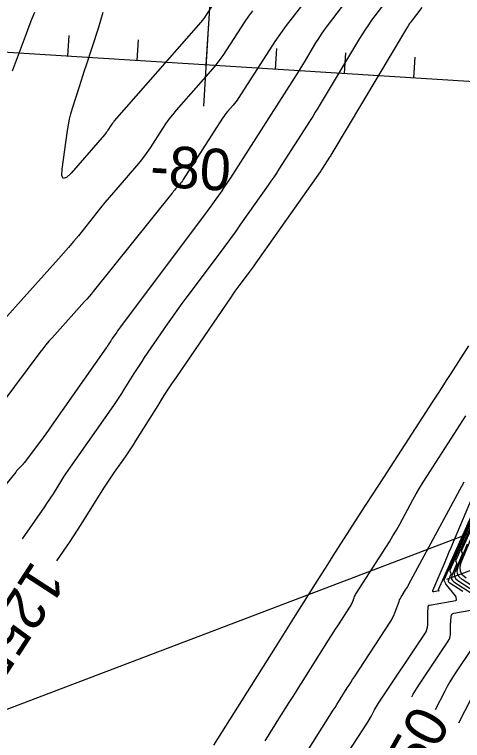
# Model space of a CAD drawing. Extents: x 658976 to 668721, y 639543 to 647196.
# Drawn here: x 661943.1 to 662007.7, y 641733.2 to 641838 of the extents above; entities that cross this region are included whole.
import ezdxf

# ---------------------------------------------------------------- set-up
doc = ezdxf.new("R2010")
doc.units = 0
for name, color, linetype in [('Ex_Contour Labels', 7, 'Continuous'), ('Ex_Major Contours', 7, 'Continuous'), ('Ex_Minor Contours', 7, 'Continuous'), ('R_Axis', 7, 'Continuous'), ('R_Axis Annot', 7, 'Continuous'), ('R_Grid', 7, 'Continuous'), ('R_Water', 7, 'Continuous')]:
    doc.layers.add(name, color=color, linetype=linetype)

msp = doc.modelspace()

# ---------------------------------------------------------------- linework, layer by layer
at = {"layer": 'Ex_Major Contours'}
for points in [[(662001.84, 641839.04), (662000.3, 641837.02), (662000.17, 641836.83), (662000.03, 641836.64), (661999.91, 641836.44), (661999.79, 641836.25), (661988.86, 641817.93), (661988.78, 641817.8), (661988.7, 641817.67), (661988.61, 641817.53), (661988.53, 641817.4), (661987.51, 641815.81), (661987.43, 641815.68), (661987.34, 641815.55), (661987.25, 641815.42), (661987.16, 641815.29), (661977.79, 641802.01), (661977.5, 641801.61), (661977.22, 641801.21), (661976.93, 641800.82), (661976.63, 641800.42), (661975.46, 641798.85), (661975.16, 641798.46), (661974.87, 641798.06), (661974.59, 641797.66), (661974.31, 641797.26), (661966.44, 641785.73), (661965.74, 641784.7), (661965.06, 641783.67), (661964.39, 641782.64), (661963.73, 641781.59), (661960.53, 641776.47), (661960.17, 641775.89), (661959.79, 641775.32), (661959.41, 641774.75), (661959.02, 641774.18), (661957.44, 641771.93), (661957.05, 641771.37), (661956.67, 641770.8), (661956.29, 641770.22), (661955.92, 641769.64), (661952.63, 641764.37), (661952.12, 641763.56), (661951.59, 641762.75), (661951.06, 641761.95), (661950.51, 641761.15), (661949.11, 641759.14)], [(661971.71, 641839.51), (661970.72, 641837.96), (661970.46, 641837.58), (661970.2, 641837.21), (661969.91, 641836.85), (661969.62, 641836.5), (661957.47, 641822.64), (661957.34, 641822.49), (661957.21, 641822.33), (661957.09, 641822.16), (661956.98, 641821.99), (661956.54, 641821.31), (661956.43, 641821.14), (661956.31, 641820.98), (661956.18, 641820.82), (661956.05, 641820.66), (661951.23, 641815.12), (661950.55, 641814.48), (661950.11, 641814.36), (661949.92, 641814.76), (661949.96, 641815.7), (661950.72, 641821.27), (661950.84, 641822.08), (661951.01, 641822.89), (661951.2, 641823.68), (661951.44, 641824.47), (661952.43, 641827.61), (661952.68, 641828.39), (661952.93, 641829.17), (661953.18, 641829.95), (661953.44, 641830.74), (661955.17, 641836.03), (661955.52, 641837.17), (661955.85, 641838.33)], [(661971.84, 641732.52), (661980.71, 641746.64), (661981.44, 641747.8), (661982.17, 641748.96), (661982.89, 641750.11), (661983.62, 641751.27), (661986.74, 641756.22), (661987.5, 641757.43), (661988.27, 641758.64), (661989.04, 641759.85), (661989.81, 641761.05), (661993.11, 641766.18), (661993.92, 641767.44), (661994.73, 641768.69), (661995.54, 641769.94), (661996.35, 641771.2), (662003.48, 641782.19), (662004.13, 641783.19), (662004.77, 641784.18), (662005.41, 641785.18), (662006.05, 641786.18), (662008.61, 641790.19)], [(662011.28, 641769.41), (662006.75, 641759.24), (662006.73, 641759.19), (662006.72, 641759.14), (662006.73, 641759.09), (662006.75, 641759.05), (662006.84, 641758.85), (662006.85, 641758.8), (662006.86, 641758.75), (662006.85, 641758.7), (662006.84, 641758.65), (662006.18, 641757.03), (662006.11, 641756.76), (662006.13, 641756.51), (662006.25, 641756.3), (662006.46, 641756.12), (662010.63, 641753.41)], [(662009.05, 641746.48), (662006.69, 641742.96), (662006.28, 641742.32), (662005.89, 641741.68), (662005.51, 641741.02), (662005.15, 641740.35), (662003.75, 641737.62)]]:
    msp.add_lwpolyline(points, dxfattribs=at)
at = {"layer": 'Ex_Minor Contours'}
for points in [[(661997.93, 641849.24), (661988.17, 641836.37), (661987.73, 641835.78), (661987.31, 641835.17), (661986.91, 641834.55), (661986.52, 641833.92), (661985, 641831.37), (661984.61, 641830.73), (661984.23, 641830.1), (661983.83, 641829.47), (661983.44, 641828.84), (661974.23, 641814.45), (661973.92, 641813.97), (661973.61, 641813.5), (661973.28, 641813.02), (661972.96, 641812.56), (661971.64, 641810.69), (661971.31, 641810.22), (661970.98, 641809.76), (661970.64, 641809.3), (661970.3, 641808.84), (661958.36, 641792.94), (661958.22, 641792.75), (661958.08, 641792.56), (661957.95, 641792.37), (661957.81, 641792.17), (661957.17, 641791.23), (661957.09, 641791.12), (661957.02, 641791.01), (661956.95, 641790.9), (661956.88, 641790.78), (661956.59, 641790.33), (661956.52, 641790.22), (661956.45, 641790.11), (661956.38, 641790), (661956.3, 641789.89), (661948.37, 641778.58), (661947.98, 641778.03), (661947.59, 641777.49), (661947.2, 641776.95), (661946.8, 641776.41), (661944.47, 641773.3), (661944.43, 641773.24), (661944.39, 641773.19), (661944.34, 641773.14), (661944.3, 641773.09), (661943.54, 641772.31), (661943.46, 641772.23), (661943.38, 641772.14), (661943.31, 641772.06), (661943.24, 641771.97), (661930.61, 641756.39)], [(661999.82, 641844.06), (661994.6, 641837.18), (661994.14, 641836.54), (661993.69, 641835.89), (661993.26, 641835.23), (661992.84, 641834.56), (661987.18, 641825.07), (661986.82, 641824.48), (661986.46, 641823.89), (661986.09, 641823.3), (661985.72, 641822.72), (661981.23, 641815.69), (661980.85, 641815.11), (661980.47, 641814.53), (661980.07, 641813.95), (661979.67, 641813.38), (661975.7, 641807.74), (661974.9, 641806.61), (661974.09, 641805.49), (661973.27, 641804.38), (661972.44, 641803.27), (661967.92, 641797.24), (661967.2, 641796.27), (661966.49, 641795.3), (661965.8, 641794.31), (661965.11, 641793.32), (661961.8, 641788.48), (661961.42, 641787.91), (661961.04, 641787.34), (661960.67, 641786.77), (661960.3, 641786.19), (661958.85, 641783.87), (661958.49, 641783.29), (661958.11, 641782.72), (661957.73, 641782.15), (661957.34, 641781.59), (661951.09, 641772.67), (661950.77, 641772.2), (661950.45, 641771.73), (661950.14, 641771.26), (661949.84, 641770.77), (661948.63, 641768.84), (661948.33, 641768.36), (661948.02, 641767.89), (661947.7, 641767.41), (661947.38, 641766.94), (661944.18, 641762.34)], [(661987.87, 641843.67), (661983.11, 641837.55), (661982.26, 641836.42), (661981.43, 641835.28), (661980.63, 641834.12), (661979.85, 641832.93), (661975.35, 641825.88), (661975.18, 641825.63), (661975, 641825.38), (661974.81, 641825.15), (661974.62, 641824.91), (661973.82, 641824), (661973.62, 641823.77), (661973.43, 641823.53), (661973.25, 641823.28), (661973.09, 641823.03), (661967.41, 641814.19), (661967.29, 641814.01), (661967.17, 641813.83), (661967.03, 641813.66), (661966.89, 641813.49), (661966.31, 641812.83), (661966.17, 641812.67), (661966.03, 641812.5), (661965.89, 641812.33), (661965.75, 641812.16), (661954.42, 641798.01), (661954.12, 641797.64), (661953.82, 641797.28), (661953.51, 641796.92), (661953.19, 641796.57), (661948.5, 641791.36), (661948.04, 641790.84), (661947.6, 641790.31), (661947.17, 641789.77), (661946.74, 641789.22), (661941.25, 641781.87)], [(661977.39, 641838.56), (661976.83, 641837.77), (661976.28, 641836.98), (661975.75, 641836.17), (661973.66, 641832.91), (661973.13, 641832.11), (661972.56, 641831.32), (661971.97, 641830.56), (661971.35, 641829.82), (661966.39, 641824.18), (661965.86, 641823.55), (661965.36, 641822.9), (661964.87, 641822.24), (661964.42, 641821.55), (661962.64, 641818.78), (661962.18, 641818.1), (661961.7, 641817.43), (661961.2, 641816.78), (661960.67, 641816.15), (661957.97, 641813.05), (661957.34, 641812.33), (661956.72, 641811.6), (661956.11, 641810.86), (661955.5, 641810.11), (661952.28, 641806.08), (661951.58, 641805.23), (661950.88, 641804.38), (661950.16, 641803.55), (661949.43, 641802.73), (661936.52, 641788.4)], [(661942.78, 641829.86), (661944.79, 641835.29), (661945.18, 641836.31), (661945.58, 641837.33), (661945.99, 641838.34)], [(661979.23, 641733.16), (661979.67, 641733.86), (661980.1, 641734.55), (661980.54, 641735.25), (661980.98, 641735.94), (661982.72, 641738.72), (661983.16, 641739.42), (661983.6, 641740.11), (661984.04, 641740.81), (661984.47, 641741.5), (661988.38, 641747.72), (661988.71, 641748.24), (661989.04, 641748.76), (661989.37, 641749.27), (661989.7, 641749.79), (661991.54, 641752.6), (661991.63, 641752.75), (661991.71, 641752.89), (661991.78, 641753.04), (661991.84, 641753.2), (661992.07, 641753.82), (661992.14, 641753.98), (661992.21, 641754.13), (661992.28, 641754.27), (661992.37, 641754.42), (661996.64, 641761.05), (661997.16, 641761.89), (661997.67, 641762.74), (661998.17, 641763.59), (661998.65, 641764.46), (662000.52, 641767.94), (662001, 641768.8), (662001.5, 641769.66), (662002.01, 641770.5), (662002.54, 641771.34), (662008.19, 641780.07)], [(661982.13, 641726.56), (661989.07, 641737.6), (661989.33, 641738), (661989.58, 641738.4), (661989.83, 641738.8), (661990.08, 641739.2), (661991.09, 641740.81), (661991.34, 641741.21), (661991.6, 641741.6), (661991.85, 641742), (661992.11, 641742.4), (661997.26, 641750.28), (661997.46, 641750.6), (661997.63, 641750.93), (661997.79, 641751.27), (661997.93, 641751.62), (661998.56, 641753.3), (661998.64, 641753.52), (661998.75, 641753.73), (661998.86, 641753.94), (661998.98, 641754.14), (661999.5, 641754.95), (661999.62, 641755.15), (661999.75, 641755.35), (661999.87, 641755.56), (661999.98, 641755.77), (662007.97, 641770.57)], [(661985.87, 641723.3), (661993.97, 641735.73), (661994.12, 641735.96), (661994.26, 641736.19), (661994.39, 641736.43), (661994.52, 641736.67), (661995.02, 641737.64), (661995.15, 641737.88), (661995.29, 641738.12), (661995.43, 641738.35), (661995.58, 641738.58), (662002.28, 641748.61), (662002.46, 641748.92), (662002.58, 641749.24), (662002.66, 641749.58), (662002.69, 641749.93), (662002.73, 641751.95), (662002.73, 641752.02), (662002.74, 641752.1), (662002.74, 641752.18), (662002.75, 641752.26), (662002.77, 641752.57), (662002.79, 641752.64), (662002.82, 641752.69), (662002.87, 641752.73), (662002.94, 641752.75), (662006.73, 641753.43), (662006.78, 641753.45), (662006.82, 641753.48), (662006.84, 641753.53), (662006.84, 641753.59), (662006.79, 641753.85), (662006.78, 641753.91), (662006.76, 641753.97), (662006.73, 641754.03), (662006.69, 641754.08), (662005.39, 641755.68), (662005.38, 641755.69), (662005.37, 641755.7), (662005.36, 641755.71), (662005.35, 641755.72), (662005.29, 641755.76), (662005.28, 641755.76), (662005.28, 641755.77), (662005.28, 641755.77), (662005.28, 641755.78), (662005.29, 641755.8), (662005.29, 641755.81), (662005.29, 641755.81), (662005.29, 641755.82), (662005.29, 641755.82), (662005.11, 641756.23), (662005.08, 641756.3), (662005.08, 641756.36), (662005.08, 641756.43), (662005.11, 641756.5), (662011.4, 641770.62)], [(662011.55, 641771.42), (662004.22, 641754.98), (662004.22, 641754.98), (662004.22, 641754.97), (662004.22, 641754.97), (662004.22, 641754.97), (662004.23, 641754.95), (662004.23, 641754.95), (662004.23, 641754.94), (662004.23, 641754.94), (662004.24, 641754.93), (662004.31, 641754.84), (662004.31, 641754.84), (662004.32, 641754.84), (662004.32, 641754.83), (662004.32, 641754.83), (662004.32, 641754.81), (662004.32, 641754.81), (662004.32, 641754.81), (662004.32, 641754.81), (662004.31, 641754.81), (662003.59, 641754.67), (662003.48, 641754.67), (662003.43, 641754.7), (662003.41, 641754.76), (662003.44, 641754.86), (662005.19, 641758.99), (662005.49, 641759.72), (662005.8, 641760.45), (662006.11, 641761.18), (662006.41, 641761.91), (662010.19, 641770.9)], [(662007.77, 641754.71), (662005.87, 641755.94), (662005.77, 641756.03), (662005.71, 641756.14), (662005.69, 641756.26), (662005.73, 641756.4), (662006.04, 641757.16), (662006.06, 641757.22), (662006.06, 641757.28), (662006.05, 641757.34), (662006.03, 641757.4), (662005.93, 641757.64), (662005.91, 641757.7), (662005.9, 641757.75), (662005.91, 641757.81), (662005.93, 641757.87), (662011.34, 641770.01)], [(662011.22, 641768.81), (662007.57, 641760.62), (662007.55, 641760.57), (662007.55, 641760.53), (662007.55, 641760.49), (662007.57, 641760.45), (662007.64, 641760.29), (662007.65, 641760.25), (662007.66, 641760.21), (662007.65, 641760.17), (662007.64, 641760.13), (662006.63, 641757.65), (662006.52, 641757.25), (662006.56, 641756.89), (662006.73, 641756.57), (662007.05, 641756.3), (662013.49, 641752.11)], [(662008.23, 641756.65), (662007.7, 641757.1), (662007.41, 641757.63), (662007.35, 641758.23), (662007.52, 641758.9), (662009.24, 641763.11)], [(662016.35, 641750.82), (662007.64, 641756.47), (662007.22, 641756.84), (662006.99, 641757.26), (662006.94, 641757.74), (662007.08, 641758.28), (662008.44, 641761.62)], [(662000.39, 641739.51), (662000.61, 641739.89), (662001.09, 641740.69), (662001.6, 641741.47), (662005.66, 641747.54), (662005.79, 641747.77), (662005.88, 641748), (662005.94, 641748.25), (662005.97, 641748.51), (662005.99, 641749.73), (662005.99, 641749.91), (662006, 641750.09), (662006.01, 641750.27), (662006.02, 641750.44), (662006.09, 641751.16), (662006.12, 641751.32), (662006.2, 641751.44), (662006.31, 641751.53), (662006.47, 641751.58), (662009.14, 641752.06)], [(662010.85, 641742.94), (662007.13, 641735.71)]]:
    msp.add_lwpolyline(points, dxfattribs=at)
at = {"layer": 'R_Axis'}
for p, q in [((661621.43, 641852.69), (663118.48, 641758.67)), ((661970.37, 641824.76), (661971.12, 641836.74)), ((661950.78, 641832), (661950.97, 641835)), ((661960.76, 641831.38), (661960.95, 641834.37)), ((661980.72, 641830.12), (661980.91, 641833.12)), ((661990.7, 641829.5), (661990.89, 641832.49)), ((662000.68, 641828.87), (662000.87, 641831.86))]:
    msp.add_line(p, q, dxfattribs=at)
at = {"layer": 'R_Grid'}
for p, q in [((661970.74, 641830.75), (661986.41, 642080.26)), ((661621.43, 641852.69), (663118.48, 641758.67))]:
    msp.add_line(p, q, dxfattribs=at)
at = {"layer": 'R_Water'}
for p, q in [((661564.22, 641594.16), (662140.69, 641813.25)), ((662005.43, 641756.49), (662142.47, 641808.58))]:
    msp.add_line(p, q, dxfattribs=at)

# ---------------------------------------------------------------- texts
at = {"layer": 'Ex_Contour Labels'}
for s, rotation, p in [('1255', 236.9844, (661945.69, 641759.37)), ('1250', 60.6069, (661997.36, 641720.17))]:
    msp.add_text(s, height=6, rotation=rotation, dxfattribs=at).set_placement(p)
at = {"layer": 'R_Axis Annot'}
msp.add_text('-80', height=6, rotation=356.4063, dxfattribs=at).set_placement((661962.52, 641813.23))

doc.saveas('drawing.dxf')
